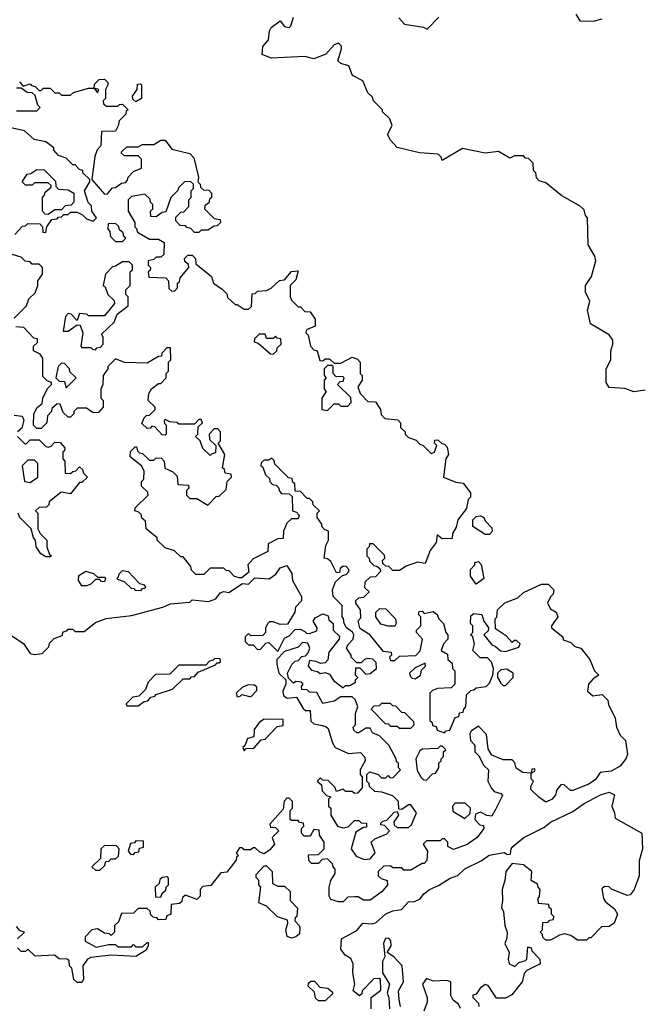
# Model space of a CAD drawing. Extents: x 1861455 to 2058065, y 200073 to 437907.
# Tile 477 of 574: x 1940719 to 1943492, y 387195 to 391564. Entities that reach past the tile are written whole.
import ezdxf

# ---------------------------------------------------------------- set-up
doc = ezdxf.new("R2010")
doc.units = 0

msp = doc.modelspace()

# ---------------------------------------------------------------- linework, layer by layer
at = {"layer": '0CON05XD'}
for points in [[(1943188.3, 391588.3), (1943205, 391560), (1943265, 391557.5), (1943305, 391567.5)], [(1943495, 389920), (1943445, 389913.3), (1943405, 389927.5), (1943335, 389932.5), (1943322.5, 389955), (1943322.5, 390015), (1943342.5, 390055), (1943342.5, 390095), (1943352.5, 390125), (1943351.7, 390141.7), (1943336.1, 390166.1), (1943252.5, 390215), (1943240, 390275), (1943250, 390315), (1943230, 390355), (1943230, 390385), (1943257.5, 390425), (1943276.7, 390495), (1943272.5, 390515), (1943242.5, 390565), (1943240, 390685), (1943230, 390695), (1943225, 390720), (1943207, 390737), (1943125, 390782.5), (1943055, 390840), (1943025, 390850), (1943013, 390863), (1943010, 390885), (1943000, 390895), (1942998.3, 390928.3), (1942978.3, 390948.3), (1942965, 390950), (1942955, 390960), (1942915, 390960), (1942895, 390950), (1942845, 390980), (1942785, 390972.5), (1942685, 390992.5), (1942595, 390940), (1942590, 390955), (1942577, 390967), (1942493.6, 390973.6), (1942395, 390997.5), (1942365, 391030), (1942352.5, 391055), (1942372.5, 391095), (1942362.5, 391125), (1942330, 391155), (1942330, 391165), (1942290, 391205), (1942285, 391220), (1942265, 391240), (1942243, 391293), (1942197, 391317), (1942180, 391360), (1942145, 391370), (1942131.7, 391381.7), (1942147.5, 391435), (1942147, 391447), (1942135, 391460), (1942115, 391452.5), (1942078.3, 391411.7), (1942025, 391390), (1941985, 391401.2), (1941835, 391393.3), (1941795, 391410), (1941798.8, 391445), (1941823.3, 391475), (1941827.5, 391515), (1941835, 391530), (1941875, 391560), (1941894.2, 391534.2), (1941915, 391530), (1941922.9, 391537.1), (1941933.8, 391575)], [(1942402.5, 391572.5), (1942427.5, 391545), (1942511.7, 391531.7), (1942527.5, 391522.5), (1942580, 391575)], [(1940718.3, 391288.3), (1940735, 391270), (1940765, 391280), (1940771.7, 391271.7), (1940788.3, 391268.3), (1940805, 391250), (1940815, 391250), (1940825, 391260), (1940855, 391260), (1940875, 391240), (1940895, 391240), (1940905, 391230), (1940945, 391230), (1940958.3, 391241.7), (1941025, 391260), (1941050, 391260), (1941065, 391240), (1941070, 391255), (1941050, 391260), (1941051.7, 391278.3), (1941071.7, 391298.3), (1941095, 391300), (1941110, 391285), (1941110, 391275), (1941100, 391255), (1941100, 391215), (1941090, 391205), (1941091.7, 391191.7), (1941105, 391180), (1941155, 391180), (1941161.7, 391188.3), (1941175, 391190), (1941200, 391165), (1941191.7, 391158.3), (1941190, 391145), (1941160, 391115), (1941157, 391093), (1941145, 391070), (1941081.7, 391068.3), (1941080, 391005), (1941063, 390987), (1941053, 390957), (1941040, 390855), (1941095, 390790), (1941108.3, 390791.7), (1941131.7, 390818.3), (1941145, 390820), (1941171.7, 390838.3), (1941188.3, 390841.7), (1941198.3, 390851.7), (1941200, 390865), (1941225, 390890), (1941260, 390905), (1941260, 390945), (1941245, 390960), (1941185, 390960), (1941171.7, 390971.7), (1941171.7, 390978.3), (1941195, 391000), (1941245, 391000), (1941265, 391010), (1941315, 391010), (1941345, 391030), (1941365, 391030), (1941395, 390990), (1941475, 390970), (1941491.7, 390951.7), (1941512.5, 390865), (1941510, 390845), (1941520, 390835), (1941521.7, 390821.7), (1941535, 390810), (1941558.3, 390808.3), (1941570, 390795), (1941570, 390775), (1941561.7, 390768.3), (1941558.3, 390751.7), (1941541.7, 390738.3), (1941540, 390725), (1941581.7, 390681.7), (1941608.3, 390678.3), (1941610, 390665), (1941595, 390650), (1941581.7, 390648.3), (1941555, 390630), (1941525, 390630), (1941515, 390620), (1941495, 390620), (1941478.3, 390638.3), (1941461.7, 390641.7), (1941455, 390650), (1941431.7, 390651.7), (1941411.7, 390671.7), (1941411.7, 390688.3), (1941435, 390710), (1941448.3, 390711.7), (1941470, 390735), (1941470, 390765), (1941480, 390775), (1941480, 390805), (1941490, 390815), (1941490, 390835), (1941477, 390847), (1941450, 390845), (1941425, 390820), (1941420, 390805), (1941390, 390775), (1941368.3, 390711.7), (1941351.7, 390708.3), (1941325, 390690), (1941301.7, 390691.7), (1941300, 390715), (1941310, 390725), (1941310, 390745), (1941300, 390755), (1941298.3, 390768.3), (1941275, 390790), (1941215, 390780), (1941200, 390765), (1941200, 390715), (1941230, 390665), (1941230, 390645), (1941238.3, 390638.3), (1941241.7, 390621.7), (1941295, 390590), (1941335, 390590), (1941360, 390575), (1941358.3, 390521.7), (1941345, 390510), (1941325, 390510), (1941315, 390500), (1941290, 390495), (1941290, 390475), (1941300, 390465), (1941298.3, 390451.7), (1941290, 390445), (1941291.7, 390421.7), (1941368.3, 390418.3), (1941380, 390405), (1941381.7, 390371.7), (1941395, 390360), (1941408.3, 390361.7), (1941420, 390375), (1941420, 390395), (1941428.3, 390401.7), (1941431.7, 390418.3), (1941470, 390465), (1941468.3, 390478.3), (1941451.7, 390491.7), (1941450, 390505), (1941465, 390520), (1941485, 390520), (1941500, 390505), (1941501.7, 390481.7), (1941570, 390425), (1941580, 390395), (1941618.3, 390368.3), (1941638.3, 390348.3), (1941641.7, 390331.7), (1941675, 390300), (1941685, 390300), (1941715, 390280), (1941735, 390280), (1941748.3, 390291.7), (1941751.7, 390348.3), (1941765, 390350), (1941775, 390360), (1941815, 390362.5), (1941835, 390372.5)], [(1941235, 391200), (1941221.7, 391211.7), (1941220, 391225), (1941240, 391255), (1941241.7, 391278.3), (1941255, 391280), (1941260, 391275), (1941260, 391215), (1941235, 391200)], [(1940705, 391160), (1940795, 391160), (1940810, 391175), (1940800, 391185), (1940788.3, 391228.3), (1940775, 391240), (1940751.7, 391241.7), (1940725, 391260), (1940705, 391260)], [(1940698.3, 390611.7), (1940731.7, 390648.3), (1940745, 390650), (1940755, 390660), (1940808.3, 390658.3), (1940820, 390645), (1940821.7, 390621.7), (1940835, 390620), (1940840, 390645), (1940861.7, 390678.3), (1940885, 390680), (1940891.7, 390688.3), (1940905, 390690), (1940915, 390700), (1940935, 390700), (1940945, 390710), (1940975, 390710), (1940998.3, 390698.3), (1941015, 390680), (1941045, 390670), (1941060, 390685), (1941040, 390715), (1941038.3, 390738.3), (1941023, 390753), (1941007.5, 390805), (1941030, 390845), (1941030, 390855), (1941000, 390885), (1941000, 390895), (1940985, 390900), (1940965, 390920), (1940955, 390920), (1940925, 390950), (1940891.7, 390961.7), (1940870, 390985), (1940870, 390995), (1940835, 391022.5), (1940783, 391033), (1940740.7, 391070.7), (1940680, 391085)], [(1940845, 390700), (1940831.7, 390701.7), (1940820, 390715), (1940820, 390775), (1940830, 390785), (1940831.7, 390798.3), (1940858.3, 390821.7), (1940858.3, 390828.3), (1940845, 390840), (1940785, 390840), (1940775, 390830), (1940745, 390830), (1940730, 390845), (1940751.7, 390878.3), (1940768.3, 390881.7), (1940795, 390900), (1940828.3, 390898.3), (1940878.3, 390848.3), (1940880, 390825), (1940891.7, 390811.7), (1940935, 390810), (1940960, 390795), (1940960, 390755), (1940948.3, 390741.7), (1940921.7, 390738.3), (1940905, 390720), (1940875, 390720), (1940845, 390700)], [(1941175, 390580), (1941190, 390595), (1941181.7, 390601.7), (1941178.3, 390618.3), (1941161.7, 390631.7), (1941158.3, 390648.3), (1941145, 390660), (1941111.7, 390658.3), (1941110, 390635), (1941120, 390625), (1941121.7, 390601.7), (1941145, 390580), (1941175, 390580)], [(1940695, 390240), (1940750, 390295), (1940760, 390325), (1940788.3, 390351.7), (1940800, 390385), (1940800, 390405), (1940820, 390435), (1940820, 390465), (1940805, 390480), (1940775, 390480), (1940765, 390490), (1940743, 390493), (1940725, 390510), (1940653, 390533)], [(1941055, 390100), (1941061.7, 390108.3), (1941078.3, 390111.7), (1941090, 390125), (1941090, 390155), (1941081.7, 390168.3), (1941138.3, 390221.7), (1941151.7, 390258.3), (1941200, 390295), (1941200, 390335), (1941190, 390345), (1941190, 390365), (1941210, 390385), (1941210, 390445), (1941220, 390455), (1941220, 390475), (1941205, 390490), (1941175, 390490), (1941145, 390470), (1941131.7, 390468.3), (1941100, 390435), (1941090, 390385), (1941098.3, 390378.3), (1941110, 390345), (1941138.3, 390318.3), (1941140, 390305), (1941095, 390250), (1941025, 390250), (1941017, 390257), (1940985, 390260), (1940975, 390230), (1940947, 390257), (1940935, 390260), (1940923, 390247), (1940911.7, 390181.7), (1940935, 390182.5), (1940975, 390210), (1940988.3, 390208.3), (1941000, 390175), (1940990, 390115), (1940995, 390110), (1941035, 390110), (1941041.7, 390101.7), (1941055, 390100)], [(1941835, 390372.5), (1941873, 390407), (1941895, 390410), (1941925, 390447.5), (1941955, 390450), (1941945, 390410), (1941920, 390385), (1941920, 390335), (1941925, 390320), (1941955, 390290), (1941965, 390290), (1941985, 390270), (1942008.3, 390268.3), (1942030, 390235), (1942030, 390205), (1941991.7, 390188.3), (1941990, 390175), (1942000, 390165), (1942010, 390115), (1942025, 390100), (1942040, 390095), (1942051.7, 390051.7), (1942065, 390050), (1942075, 390060), (1942095, 390060), (1942115, 390040), (1942145, 390040), (1942195, 390067.5), (1942218.3, 390058.3), (1942230, 390045), (1942230, 389995), (1942240, 389985), (1942240, 389965), (1942220, 389935), (1942230, 389905), (1942265, 389870), (1942298.3, 389868.3), (1942320, 389835), (1942323, 389813), (1942340, 389795), (1942398.3, 389788.3), (1942410, 389775), (1942410, 389755), (1942430, 389735), (1942430, 389725), (1942445, 389710), (1942478.3, 389698.3), (1942495, 389680), (1942510, 389675), (1942545, 389640), (1942560, 389645), (1942567, 389663), (1942570, 389675), (1942560, 389685), (1942561.7, 389698.3), (1942575, 389700), (1942593, 389683), (1942605, 389680), (1942617, 389667), (1942622.5, 389635), (1942610, 389615), (1942600, 389535), (1942655, 389512.5), (1942688.3, 389508.3), (1942720, 389465), (1942720, 389445), (1942710, 389435), (1942702.5, 389395), (1942663.3, 389345), (1942657, 389313), (1942640, 389285), (1942638.3, 389261.7), (1942595, 389260), (1942571.7, 389278.3), (1942567.5, 389245), (1942541.7, 389208.3), (1942518.3, 389151.7), (1942485, 389157.5), (1942435, 389140), (1942405, 389120), (1942375, 389120), (1942358.3, 389138.3), (1942345, 389140), (1942331.7, 389151.7), (1942330, 389165), (1942340, 389175), (1942338.3, 389188.3), (1942288.3, 389238.3), (1942271.7, 389238.3), (1942270, 389225), (1942260, 389215), (1942260, 389185), (1942270, 389175), (1942271.7, 389161.7), (1942291.7, 389141.7), (1942305, 389140), (1942318.3, 389128.3), (1942320, 389115), (1942298.3, 389091.7), (1942275, 389090), (1942251.7, 389068.3), (1942250, 389045), (1942270, 389025), (1942245, 389000), (1942223, 388997), (1942210, 388985), (1942210, 388975), (1942230, 388945), (1942231.7, 388908.3), (1942220, 388895), (1942227.5, 388865), (1942269.3, 388839.3), (1942331.7, 388761.7), (1942368.3, 388758.3), (1942370, 388745), (1942360, 388735), (1942365, 388720), (1942385, 388720), (1942405, 388740), (1942477, 388743), (1942497, 388763), (1942507.5, 388815), (1942480, 388845), (1942480, 388855), (1942500, 388875), (1942500, 388915), (1942490, 388925), (1942491.7, 388938.3), (1942505, 388940), (1942515, 388930), (1942555, 388937.5), (1942572.5, 388925), (1942580, 388905), (1942600, 388885), (1942610, 388845), (1942620, 388835), (1942620, 388815), (1942600, 388795), (1942590, 388765), (1942618.3, 388748.3), (1942620, 388725), (1942638.3, 388708.3), (1942640, 388685), (1942650, 388675), (1942650, 388615), (1942635, 388600), (1942573, 388597), (1942551.7, 388588.3), (1942540, 388575), (1942540, 388455), (1942550, 388445), (1942551.7, 388431.7), (1942568.3, 388428.3), (1942571.7, 388411.7), (1942605, 388400), (1942611.7, 388408.3), (1942628.3, 388411.7), (1942651.7, 388468.3), (1942668.3, 388471.7), (1942671.7, 388488.3), (1942688.3, 388491.7), (1942690, 388505), (1942700, 388515), (1942701.7, 388568.3), (1942721.7, 388588.3), (1942735, 388590), (1942745, 388600), (1942790, 388605), (1942805, 388620), (1942820, 388655), (1942822.5, 388685), (1942813, 388713), (1942795, 388732.5), (1942762.5, 388732.5), (1942730, 388765), (1942737.5, 388795), (1942730, 388825), (1942720, 388835), (1942730, 388845), (1942730, 388875), (1942720, 388885), (1942721.7, 388918.3), (1942735, 388930), (1942770, 388925), (1942780, 388895), (1942800, 388865), (1942798.3, 388851.7), (1942780, 388835), (1942815, 388790), (1942830, 388785), (1942853, 388763), (1942875, 388760), (1942935, 388780), (1942940, 388795), (1942925, 388810), (1942915, 388810), (1942905, 388800), (1942879.3, 388829.3), (1942831.7, 388861.7), (1942830, 388905), (1942837, 388913), (1942840, 388945), (1942873, 388977), (1942930.7, 388999.3), (1942955, 389022.5), (1943035, 389060), (1943065, 389060), (1943090, 389035), (1943087.5, 389015), (1943075, 389002.5), (1943062.5, 388975), (1943075, 388950), (1943100, 388935), (1943107.5, 388915), (1943080, 388875), (1943080, 388865), (1943130, 388825), (1943131.7, 388811.7), (1943165, 388800), (1943183, 388783), (1943210, 388775), (1943250, 388725), (1943270, 388675), (1943290, 388655), (1943265, 388640), (1943243.8, 388616.2), (1943240, 388585), (1943263.6, 388563.6), (1943305, 388570), (1943330, 388545), (1943332.5, 388525), (1943362.5, 388465), (1943367.5, 388425), (1943385, 388390), (1943407.5, 388365), (1943416.7, 388305), (1943410, 388285), (1943385, 388251.2), (1943345, 388230), (1943295, 388223.3), (1943275, 388193.3), (1943245, 388171.2), (1943175, 388143.3), (1943163.8, 388143.8), (1943135, 388170), (1943121.7, 388168.3), (1943103, 388147), (1943097.5, 388125), (1943082.5, 388105), (1943055, 388092.5), (1943023.6, 388113.6), (1942988.3, 388148.3), (1942988.3, 388161.7), (1943000, 388185), (1942990, 388195), (1942990, 388220), (1943005, 388230), (1943005, 388240), (1942991.7, 388238.3), (1942990, 388220), (1942953, 388223), (1942923.6, 388243.6), (1942917, 388267), (1942905, 388280), (1942865, 388280), (1942815, 388300), (1942798.3, 388328.3), (1942791.7, 388391.7), (1942755, 388430), (1942723.3, 388406.7), (1942717.5, 388395), (1942720, 388365), (1942740, 388345), (1942740, 388315), (1942757, 388297), (1942780, 388255), (1942800, 388235), (1942797.5, 388185), (1942812.5, 388155), (1942825, 388140), (1942855, 388130), (1942861.7, 388121.7), (1942830.7, 388059.3), (1942815, 388030), (1942793, 388033), (1942765, 388047.5), (1942741.7, 388038.3), (1942740, 388015), (1942761.7, 387991.7), (1942778.3, 387988.3), (1942780, 387975), (1942750, 387935), (1942706.1, 387903.9), (1942645, 387882.5), (1942620, 387895), (1942620, 387915), (1942605, 387930), (1942595, 387930), (1942585, 387920), (1942525, 387920), (1942510, 387905), (1942530, 387875), (1942527, 387833), (1942515, 387820), (1942505, 387820), (1942455, 387790), (1942425, 387790), (1942415, 387800), (1942375, 387800), (1942365, 387810), (1942335, 387807.5), (1942310, 387785), (1942310, 387765), (1942323, 387753), (1942350, 387745), (1942352.5, 387725), (1942327.5, 387695), (1942275, 387657.5), (1942245, 387657.5), (1942221.7, 387671.7), (1942205, 387672.5), (1942175, 387670), (1942155, 387650), (1942135, 387650), (1942100, 387660), (1942092.5, 387675), (1942092.5, 387715), (1942100, 387745), (1942120, 387775), (1942120, 387795), (1942110, 387805), (1942108.3, 387818.3), (1942085, 387840), (1942061.7, 387838.3), (1942045, 387820), (1942015, 387820), (1942003, 387833), (1942001.7, 387858.3), (1942045, 387860), (1942070, 387885), (1942070, 387915), (1942050, 387945), (1942048.3, 387968.3), (1942025, 387970), (1942008.3, 387941.7), (1941981.7, 387941.7), (1941970, 387955), (1941970, 387975), (1941980, 387985), (1941978.3, 387998.3), (1941961.7, 388001.7), (1941955, 388010), (1941925, 388010), (1941920, 388015), (1941920, 388055), (1941930, 388065), (1941930, 388095), (1941915, 388110), (1941905, 388110), (1941893, 388097), (1941888.3, 388061.7), (1941830, 387995), (1941831.7, 387981.7), (1941855, 387980), (1941870, 387965), (1941840, 387935), (1941850, 387905), (1941829.3, 387880.7), (1941805, 387862.5), (1941785, 387870), (1941765, 387890), (1941755, 387890), (1941745, 387880), (1941715, 387880), (1941705, 387890), (1941695, 387890), (1941680, 387865), (1941690, 387855), (1941681.7, 387848.3), (1941680, 387835), (1941638.3, 387781.7), (1941611.7, 387778.3), (1941568.3, 387721.7), (1941531.7, 387718.3), (1941520, 387705), (1941520, 387675), (1941505, 387660), (1941455, 387680), (1941441.7, 387668.3), (1941438.3, 387651.7), (1941428.3, 387641.7), (1941391.7, 387638.3), (1941390, 387595), (1941371.7, 387588.3), (1941368.3, 387571.7), (1941335, 387570), (1941328.3, 387578.3), (1941311.7, 387581.7), (1941301.7, 387591.7), (1941298.3, 387608.3), (1941285, 387620), (1941245, 387620), (1941225, 387600), (1941171.7, 387598.3), (1941158.3, 387561.7), (1941140, 387545), (1941140, 387515), (1941125, 387500), (1941118.3, 387508.3), (1941095, 387510), (1941065, 387530), (1941040, 387525), (1941010, 387495), (1941010, 387475), (1941058.3, 387448.3), (1941115, 387460), (1941145, 387460), (1941155, 387450), (1941215, 387450), (1941225, 387460), (1941235, 387450), (1941265, 387450), (1941285, 387470), (1941290, 387470), (1941290, 387455), (1941280, 387435), (1941235, 387407.5), (1941125, 387413.3), (1941035, 387402.5), (1941020, 387395), (1941000, 387365), (1941002.5, 387305), (1940995, 387292.5)], [(1941890, 389295), (1941888.3, 389261.7), (1941865, 389260), (1941821.7, 389238.3), (1941820, 389205), (1941755, 389172.5), (1941732.5, 389145), (1941736.7, 389113.3), (1941705, 389087.5), (1941695, 389087.5), (1941673, 389093), (1941648.3, 389118.3), (1941635, 389120), (1941625, 389130), (1941565, 389130), (1941537, 389103), (1941501.7, 389101.7), (1941481.7, 389121.7), (1941478.3, 389138.3), (1941445, 389180), (1941435, 389180), (1941407, 389207), (1941365, 389220), (1941330, 389255), (1941330, 389265), (1941280, 389305), (1941278.3, 389338.3), (1941261.7, 389351.7), (1941258.3, 389368.3), (1941248.3, 389378.3), (1941230, 389385), (1941231.7, 389398.3), (1941290, 389455), (1941288.3, 389468.3), (1941260, 389495), (1941260, 389515), (1941270, 389525), (1941271.7, 389561.7), (1941260, 389585), (1941210, 389625), (1941211.7, 389648.3), (1941231.7, 389668.3), (1941238.3, 389668.3), (1941241.7, 389651.7), (1941251.7, 389641.7), (1941265, 389640), (1941295, 389610), (1941315, 389610), (1941325, 389620), (1941348.3, 389618.3), (1941360, 389605), (1941363.6, 389573.6), (1941398.3, 389558.3), (1941418.3, 389538.3), (1941421.7, 389501.7), (1941468.3, 389498.3), (1941470, 389485), (1941460, 389475), (1941460, 389455), (1941475, 389440), (1941505, 389440), (1941555, 389410), (1941591.7, 389448.3), (1941605, 389450), (1941635, 389480), (1941640, 389515), (1941660, 389535), (1941658.3, 389548.3), (1941631.7, 389551.7), (1941628.3, 389568.3), (1941620, 389575), (1941630, 389635), (1941600, 389685), (1941610, 389695), (1941610, 389735), (1941598.3, 389748.3), (1941581.7, 389748.3), (1941560, 389725), (1941561.7, 389701.7), (1941590, 389675), (1941588.3, 389641.7), (1941571.7, 389638.3), (1941565, 389630), (1941531.7, 389661.7), (1941520, 389695), (1941500, 389715), (1941510, 389725), (1941511.7, 389758.3), (1941530, 389775), (1941525, 389790), (1941515, 389790), (1941495, 389770), (1941425, 389770), (1941417, 389777), (1941385, 389780), (1941365, 389790), (1941360, 389785), (1941361.7, 389771.7), (1941370, 389765), (1941370, 389725), (1941365, 389720), (1941351.7, 389721.7), (1941318.3, 389758.3), (1941305, 389760), (1941298.3, 389751.7), (1941285, 389750), (1941261.7, 389771.7), (1941271.7, 389798.3), (1941281.7, 389808.3), (1941295, 389810), (1941320, 389835), (1941320, 389845), (1941290, 389875), (1941292.5, 389905), (1941303.6, 389926.4), (1941335, 389950), (1941345, 389950), (1941370, 389975), (1941370, 389995), (1941380, 390005), (1941380, 390045), (1941390, 390055), (1941388.3, 390108.3), (1941371.7, 390108.3), (1941350, 390085), (1941348.3, 390071.7), (1941335, 390070), (1941285, 390040), (1941185, 390042.5), (1941145, 390060), (1941110, 390025), (1941110, 390015), (1941090, 389985), (1941087.5, 389945), (1941080, 389925), (1941080, 389885), (1941090, 389875), (1941090, 389845), (1941068.3, 389821.7), (1941045, 389820), (1941015, 389840), (1940975, 389840), (1940960, 389825), (1940960, 389815), (1940945, 389800), (1940935, 389800), (1940911.7, 389821.7), (1940898.3, 389858.3), (1940885, 389860), (1940861.7, 389838.3), (1940860, 389825), (1940843, 389807), (1940840, 389775), (1940815, 389750), (1940795, 389750), (1940780, 389765), (1940782.5, 389815), (1940797, 389843), (1940818.3, 389861.7), (1940822.5, 389885), (1940843, 389927), (1940860, 389945), (1940860, 389955), (1940841.7, 389961.7), (1940821.7, 389981.7), (1940821.7, 390061.7), (1940810, 390080), (1940780, 390095), (1940780, 390115), (1940798.3, 390131.7), (1940798.3, 390148.3), (1940781.7, 390151.7), (1940738.3, 390198.3), (1940701.7, 390201.7)], [(1941845, 390080), (1941860, 390095), (1941861.7, 390108.3), (1941880, 390125), (1941878.3, 390148.3), (1941861.7, 390151.7), (1941855, 390160), (1941845, 390150), (1941815, 390150), (1941808.3, 390168.3), (1941781.7, 390168.3), (1941761.7, 390148.3), (1941760, 390135), (1941778.3, 390128.3), (1941831.7, 390081.7), (1941845, 390080)], [(1940925, 389930), (1940970, 389975), (1940941.7, 390001.7), (1940940, 390015), (1940918.3, 390038.3), (1940905, 390040), (1940890, 390025), (1940880, 389975), (1940895, 389960), (1940918.3, 389958.3), (1940925, 389930)], [(1942085, 389830), (1942115, 389860), (1942135, 389860), (1942145, 389850), (1942175, 389850), (1942190, 389865), (1942188.3, 389888.3), (1942130, 389945), (1942141.7, 389958.3), (1942155, 389960), (1942160, 389975), (1942155, 389980), (1942121.7, 389981.7), (1942110, 389995), (1942110, 390025), (1942105, 390030), (1942085, 390030), (1942070, 390015), (1942070, 389985), (1942080, 389975), (1942070, 389965), (1942070, 389925), (1942080, 389915), (1942060, 389885), (1942060, 389835), (1942085, 389830)], [(1940695, 389810), (1940730, 389805), (1940737, 389787), (1940728.3, 389751.7), (1940710, 389735)], [(1940710, 389715), (1940741.7, 389681.7), (1940748.3, 389681.7), (1940765, 389700), (1940805, 389700), (1940835, 389670), (1940845, 389667.5), (1940858.3, 389671.7), (1940875, 389690), (1940898.3, 389688.3), (1940920, 389665), (1940918.3, 389651.7), (1940910, 389645), (1940910, 389615), (1940920, 389605), (1940921.7, 389551.7), (1940945, 389550), (1940955, 389560), (1940968.3, 389561.7), (1940985, 389580), (1940998.3, 389568.3), (1941001.7, 389551.7), (1941020, 389535), (1940995, 389510), (1940985, 389510), (1940945, 389460), (1940903, 389467), (1940850, 389425), (1940848.3, 389411.7), (1940838.3, 389401.7), (1940805, 389400), (1940790, 389385), (1940800, 389375), (1940800, 389305), (1940810, 389285), (1940840, 389255), (1940840, 389225), (1940851.7, 389191.7), (1940860, 389185), (1940855, 389180)], [(1940685, 388830), (1940736.4, 388796.4), (1940765, 388752.5), (1940785, 388747.5), (1940818.3, 388751.7), (1940848.3, 388781.7), (1940851.7, 388798.3), (1940871.7, 388818.3), (1940908.3, 388831.7), (1940911.7, 388848.3), (1940928.3, 388851.7), (1940935, 388860), (1940955, 388860), (1940965, 388850), (1941005, 388850), (1941055, 388890), (1941103.6, 388906.4), (1941215, 388920), (1941355, 388957.5), (1941388.3, 388971.7), (1941475, 388980), (1941485, 388990), (1941557, 388983), (1941590, 388995), (1941608.3, 389021.7), (1941625, 389027.5), (1941647, 389023), (1941708.3, 389061.7), (1941735, 389060), (1941763, 389087), (1941827, 389083), (1941856.4, 389103.6), (1941875, 389132.5), (1941905, 389142.5), (1941927, 389107), (1941930, 389075), (1941970, 389005), (1941970, 388985), (1941943, 388957), (1941940, 388935), (1941908.3, 388881.7), (1941875, 388880), (1941845, 388892.5), (1941828.3, 388891.7), (1941820, 388885), (1941810, 388865), (1941810, 388845), (1941798.3, 388831.7), (1941745, 388830), (1941735, 388840), (1941720, 388825), (1941720, 388805), (1941735, 388790), (1941755, 388790), (1941775, 388770), (1941788.3, 388771.7), (1941811.7, 388798.3), (1941825, 388800), (1941865, 388760), (1941895, 388820), (1941915, 388830), (1941941.7, 388858.3), (1941965, 388860), (1941985, 388850), (1941991.7, 388841.7), (1942005, 388840), (1942038.3, 388851.7), (1942040, 388865), (1942022.5, 388895), (1942030.7, 388909.3), (1942065, 388927.5), (1942088.3, 388918.3), (1942091.7, 388901.7), (1942110, 388885), (1942110, 388855), (1942138.3, 388828.3), (1942137.5, 388815), (1942091.7, 388758.3), (1942087, 388723), (1942075, 388710), (1942055, 388707.5), (1942035, 388716.7), (1942005, 388720), (1942000, 388695), (1942015, 388677.5), (1942041.7, 388671.7), (1942053, 388663), (1942075, 388667.5), (1942095, 388660), (1942111.7, 388631.7), (1942155, 388600), (1942165, 388610), (1942185, 388610), (1942210, 388625), (1942210, 388635), (1942220, 388645), (1942210, 388655), (1942211.7, 388688.3), (1942228.3, 388688.3), (1942255, 388660), (1942275, 388662.5), (1942302.5, 388685), (1942301.7, 388711.7), (1942287, 388727), (1942265, 388730), (1942250, 388725), (1942235, 388710), (1942215, 388710), (1942190, 388735), (1942190, 388745), (1942170, 388775), (1942175, 388790), (1942200, 388815), (1942202.5, 388835), (1942196.4, 388846.4), (1942170, 388865), (1942160, 388885), (1942157, 388907), (1942150, 388915), (1942150, 388965), (1942110, 389005), (1942107.5, 389035), (1942120.7, 389069.3), (1942151.7, 389098.3), (1942168.3, 389101.7), (1942180, 389115), (1942180, 389125), (1942168.3, 389138.3), (1942155, 389140), (1942141.7, 389128.3), (1942138.3, 389111.7), (1942125, 389110), (1942100, 389160), (1942085, 389172.5), (1942070, 389175), (1942078.3, 389231.7), (1942090, 389255), (1942090, 389295), (1942071.7, 389301.7), (1942060, 389315), (1942060, 389325), (1942040, 389355), (1942040, 389375), (1942050, 389385), (1942021.7, 389411.7), (1942020, 389425), (1942005, 389440), (1941995, 389440), (1941965, 389470), (1941941.7, 389471.7), (1941940, 389505), (1941931.7, 389511.7), (1941928.3, 389528.3), (1941911.7, 389531.7), (1941851.7, 389591.7), (1941848.3, 389608.3), (1941838.3, 389618.3), (1941825, 389610), (1941805, 389610), (1941791.7, 389598.3), (1941790, 389585), (1941798.3, 389578.3), (1941810, 389545), (1941828.3, 389528.3), (1941830, 389515), (1941841.7, 389501.7), (1941858.3, 389498.3), (1941868.3, 389488.3), (1941871.7, 389471.7), (1941881.7, 389461.7), (1941915, 389460), (1941928.3, 389448.3), (1941930, 389385), (1941948.3, 389378.3), (1941960, 389365), (1941955, 389350), (1941925, 389350), (1941905, 389330), (1941890, 389295)], [(1940765, 389510), (1940800, 389535), (1940800, 389595), (1940785, 389610), (1940755, 389610), (1940730, 389585), (1940740, 389515), (1940765, 389510)], [(1940855, 389180), (1940835, 389180), (1940813.6, 389193.6), (1940792.5, 389225), (1940790, 389255), (1940780, 389265), (1940770, 389305), (1940720, 389355), (1940712.5, 389375)], [(1942805, 389280), (1942785, 389280), (1942730, 389315), (1942730, 389345), (1942745, 389360), (1942765, 389362.5), (1942780, 389355), (1942785, 389340), (1942815, 389310), (1942817, 389293), (1942805, 389280)], [(1942745, 389060), (1942720, 389095), (1942720, 389125), (1942740, 389145), (1942740, 389155), (1942755, 389160), (1942767, 389147), (1942780, 389085), (1942745, 389060)], [(1941015, 389052.5), (1940995, 389052.5), (1940980, 389075), (1940981.7, 389098.3), (1941013, 389117), (1941047, 389107), (1941065, 389090), (1941095, 389090), (1941100, 389085), (1941095, 389070), (1941081.7, 389071.7), (1941075, 389080), (1941055, 389080), (1941035, 389060), (1941015, 389052.5)], [(1941255, 389030), (1941231.7, 389031.7), (1941228.3, 389038.3), (1941215, 389040), (1941185, 389070), (1941155, 389080), (1941150, 389085), (1941158.3, 389091.7), (1941160, 389105), (1941175, 389120), (1941200, 389115), (1941251.7, 389061.7), (1941268.3, 389058.3), (1941278.3, 389048.3), (1941275, 389040), (1941261.7, 389038.3), (1941255, 389030)], [(1942385, 388872.5), (1942355, 388872.5), (1942321.7, 388881.7), (1942300, 388915), (1942300, 388935), (1942318.3, 388951.7), (1942345, 388950), (1942387.5, 388905), (1942390, 388885), (1942385, 388872.5)], [(1942248.3, 387838.3), (1942275, 387840), (1942297, 387867), (1942280, 387915), (1942295, 387930), (1942348.3, 387951.7), (1942360, 387965), (1942338.3, 387988.3), (1942321.7, 387991.7), (1942321.7, 387998.3), (1942331.7, 388008.3), (1942348.3, 388011.7), (1942381.7, 388048.3), (1942395, 388050), (1942400, 388035), (1942380, 388005), (1942381.7, 387991.7), (1942395, 387980), (1942445, 387980), (1942458.3, 387991.7), (1942480, 388045), (1942455, 388080), (1942445, 388080), (1942415, 388060), (1942401.7, 388061.7), (1942400, 388095), (1942375, 388120), (1942327, 388137), (1942295, 388140), (1942271.7, 388161.7), (1942270, 388175), (1942260, 388185), (1942260, 388215), (1942273, 388227), (1942310, 388215), (1942325, 388200), (1942345, 388200), (1942355, 388210), (1942361.7, 388201.7), (1942375, 388200), (1942410, 388235), (1942400, 388245), (1942400, 388265), (1942391.7, 388271.7), (1942390, 388285), (1942357.5, 388345), (1942316.4, 388386.4), (1942285, 388400), (1942275, 388420), (1942255, 388420), (1942225, 388400), (1942215, 388400), (1942201.7, 388411.7), (1942200, 388425), (1942210, 388435), (1942210, 388485), (1942220, 388515), (1942208.3, 388548.3), (1942195, 388560), (1942145, 388560), (1942115, 388540), (1942065, 388530), (1942038.3, 388578.3), (1942005, 388580), (1941995, 388590), (1941971.7, 388591.7), (1941970, 388605), (1941977.5, 388615), (1941970, 388625), (1941945, 388627.5), (1941935, 388620), (1941911.7, 388641.7), (1941907.5, 388665), (1941927, 388703), (1941941.7, 388718.3), (1941955, 388720), (1941971.7, 388738.3), (1941988.3, 388741.7), (1942000, 388755), (1942007.5, 388775), (1941998.3, 388798.3), (1941975, 388800), (1941955, 388780), (1941895, 388760), (1941860, 388725), (1941860, 388705), (1941870, 388665), (1941900, 388635), (1941900, 388615), (1941887.5, 388585), (1941890, 388565), (1941907, 388553), (1941948.3, 388558.3), (1941977, 388507), (1941988.3, 388498.3), (1942008.3, 388498.3), (1942011.7, 388451.7), (1942025, 388440), (1942061.7, 388431.7), (1942078.3, 388428.3), (1942088.3, 388418.3), (1942107.5, 388355), (1942120, 388335), (1942178.3, 388308.3), (1942231.7, 388311.7), (1942251.7, 388291.7), (1942252.5, 388275), (1942230, 388235), (1942230, 388215), (1942240, 388205), (1942240, 388155), (1942218.3, 388131.7), (1942205, 388130), (1942195, 388140), (1942165, 388140), (1942155, 388150), (1942125, 388140), (1942118.3, 388158.3), (1942088.3, 388188.3), (1942065, 388190), (1942055, 388200), (1942040, 388185), (1942058.3, 388168.3), (1942061.7, 388141.7), (1942081.7, 388121.7), (1942100, 388115), (1942090, 388105), (1942090, 388075), (1942100, 388065), (1942100, 388035), (1942130, 387985), (1942155, 387977.5), (1942177, 387983), (1942205, 388010), (1942225, 388010), (1942235, 388000), (1942258.3, 387998.3), (1942258.3, 387981.7), (1942245, 387980), (1942211.7, 387958.3), (1942190, 387885), (1942213, 387853), (1942248.3, 387838.3)], [(1941245, 388520), (1941271.7, 388538.3), (1941288.3, 388541.7), (1941301.7, 388558.3), (1941318.3, 388561.7), (1941325, 388570), (1941397, 388593), (1941445, 388640), (1941475, 388640), (1941481.7, 388648.3), (1941495, 388650), (1941511.7, 388668.3), (1941588.3, 388701.7), (1941595, 388710), (1941605, 388710), (1941610, 388715), (1941608.3, 388728.3), (1941585, 388730), (1941578.3, 388721.7), (1941561.7, 388718.3), (1941545, 388700), (1941425, 388700), (1941385, 388660), (1941321.7, 388658.3), (1941290, 388625), (1941278.3, 388591.7), (1941248.3, 388561.7), (1941221.7, 388558.3), (1941191.7, 388528.3), (1941195, 388520), (1941245, 388520)], [(1942475, 388640), (1942497.5, 388655), (1942502.5, 388677.5), (1942520, 388695), (1942518.3, 388708.3), (1942475, 388687.5), (1942450, 388665), (1942451.7, 388651.7), (1942461.7, 388641.7), (1942475, 388640)], [(1942875, 388610), (1942910, 388645), (1942910, 388665), (1942881.7, 388681.7), (1942855, 388680), (1942840, 388665), (1942840, 388645), (1942855, 388620), (1942865, 388610), (1942875, 388610)], [(1941745, 388560), (1941771.7, 388588.3), (1941771.7, 388601.7), (1941761.7, 388611.7), (1941735, 388612.5), (1941708.3, 388601.7), (1941680, 388575), (1941685, 388560), (1941698.3, 388561.7), (1941705, 388570), (1941745, 388560)], [(1942455, 388420), (1942470, 388435), (1942468.3, 388448.3), (1942428.3, 388488.3), (1942415, 388490), (1942388.3, 388518.3), (1942375, 388520), (1942365, 388530), (1942325, 388530), (1942315, 388520), (1942291.7, 388518.3), (1942280, 388505), (1942341.7, 388441.7), (1942355, 388440), (1942365, 388430), (1942395, 388430), (1942405, 388420), (1942455, 388420)], [(1941715, 388320), (1941725, 388330), (1941758.3, 388331.7), (1941791.7, 388368.3), (1941808.3, 388371.7), (1941861.7, 388428.3), (1941888.3, 388431.7), (1941888.3, 388458.3), (1941805, 388460), (1941783.6, 388446.4), (1941760, 388415), (1941758.3, 388381.7), (1941730, 388375), (1941718.3, 388341.7), (1941710, 388335), (1941715, 388320)], [(1942525, 388190), (1942551.7, 388218.3), (1942565, 388220), (1942580, 388245), (1942580, 388265), (1942590, 388275), (1942590, 388285), (1942600, 388295), (1942600, 388315), (1942610, 388325), (1942595, 388340), (1942585, 388340), (1942575, 388330), (1942505, 388327.5), (1942495, 388320), (1942477.5, 388285), (1942483, 388233), (1942501.7, 388201.7), (1942511.7, 388191.7), (1942525, 388190)], [(1942280, 387175), (1942280, 387225), (1942321.7, 387258.3), (1942320, 387305), (1942315, 387310), (1942291.7, 387308.3), (1942240, 387255), (1942238.3, 387241.7), (1942227, 387233), (1942200, 387255), (1942207.5, 387285), (1942197.5, 387335), (1942200, 387375), (1942188.3, 387398.3), (1942163.6, 387413.6), (1942145, 387440), (1942147.5, 387485), (1942215, 387522.5), (1942242.5, 387555), (1942285, 387552.5), (1942301.7, 387558.3), (1942344.1, 387595.9), (1942375, 387610), (1942413.6, 387616.4), (1942445, 387650), (1942471.7, 387651.7), (1942497, 387663), (1942512.5, 387685), (1942537.5, 387705), (1942578.3, 387721.7), (1942630, 387755), (1942663.6, 387766.4), (1942695, 387796.7), (1942767.7, 387832.3), (1942803, 387857), (1942869.3, 387869.3), (1942885, 387860), (1942898.3, 387861.7), (1942900, 387885), (1942907.5, 387895), (1942957.5, 387935), (1943045, 387980), (1943075, 388003.3), (1943175, 388050), (1943224.3, 388085.7), (1943297.5, 388125), (1943335, 388136.2), (1943360, 388125), (1943347.5, 388075), (1943360, 388045), (1943361.7, 388021.7), (1943480, 387955), (1943483.3, 387885), (1943468.8, 387831.2), (1943468.8, 387765), (1943445.9, 387704.1), (1943429.3, 387680.7), (1943415, 387677.5), (1943346.4, 387706.4), (1943335, 387716.7), (1943315, 387717.5), (1943303, 387707), (1943310, 387665), (1943319.3, 387649.3), (1943359.3, 387619.3), (1943372.5, 387595), (1943357.5, 387555), (1943335, 387540), (1943301.7, 387538.3), (1943255, 387490), (1943245, 387490), (1943235, 387480), (1943195, 387480), (1943165, 387500), (1943137.5, 387507.5), (1943115, 387502.5), (1943075, 387480), (1943055, 387480), (1943041.7, 387491.7), (1943040, 387505), (1943030, 387515), (1943040, 387525), (1943041.7, 387558.3), (1943065, 387560), (1943071.7, 387568.3), (1943088.3, 387571.7), (1943090, 387585), (1943080, 387595), (1943080, 387615), (1943070, 387625), (1943068.3, 387638.3), (1943021.7, 387641.7), (1943020, 387665), (1943027, 387673), (1943030, 387705), (1943020, 387715), (1943018.3, 387728.3), (1942990, 387745), (1942992.5, 387785), (1942955, 387814), (1942905, 387820), (1942876.7, 387785), (1942873.3, 387745), (1942860, 387705), (1942862.5, 387655), (1942857.5, 387625), (1942866.7, 387605), (1942872.5, 387545), (1942882.5, 387515), (1942881.7, 387488.3), (1942872.5, 387465), (1942892.5, 387425), (1942887.5, 387395), (1942892.5, 387375), (1942917.5, 387362.5), (1942935, 387380), (1942965, 387390), (1942970, 387395), (1942975, 387450), (1942990, 387445), (1942991.7, 387431.7), (1943027.5, 387395), (1943030, 387375), (1942970, 387345), (1942958.3, 387331.7), (1942950, 387295), (1942903, 387237), (1942875, 387222.5), (1942835, 387222.5), (1942798.3, 387278.3), (1942785, 387282.5), (1942763.6, 387266.4), (1942745, 387240), (1942730, 387235), (1942730, 387225), (1942755, 387200), (1942757.5, 387185)], [(1942695, 388020), (1942718.3, 388041.7), (1942720, 388065), (1942697, 388087), (1942651.7, 388088.3), (1942640, 388075), (1942641.7, 388051.7), (1942695, 388020)], [(1941225, 387860), (1941231.7, 387868.3), (1941248.3, 387871.7), (1941251.7, 387888.3), (1941268.3, 387891.7), (1941268.3, 387918.3), (1941235, 387920), (1941228.3, 387911.7), (1941211.7, 387908.3), (1941200, 387875), (1941211.7, 387861.7), (1941225, 387860)], [(1941075, 387790), (1941095, 387810), (1941101.7, 387828.3), (1941115, 387830), (1941125, 387840), (1941145, 387840), (1941158.3, 387851.7), (1941160, 387885), (1941148.3, 387898.3), (1941095, 387900), (1941080, 387885), (1941078.3, 387841.7), (1941040, 387805), (1941055, 387790), (1941075, 387790)], [(1941925, 387488.8), (1941906.4, 387496.4), (1941900, 387525), (1941910, 387555), (1941908.3, 387568.3), (1941863, 387583), (1941815, 387630), (1941780, 387645), (1941790, 387715), (1941780, 387725), (1941780, 387745), (1941768.3, 387758.3), (1941768.3, 387771.7), (1941805, 387810), (1941815, 387810), (1941840, 387785), (1941841.7, 387731.7), (1941865, 387720), (1941895, 387720), (1941920, 387695), (1941920, 387655), (1941951.7, 387621.7), (1941950, 387585), (1941941.7, 387578.3), (1941940, 387565), (1941960, 387545), (1941962.5, 387535), (1941961.7, 387508.3), (1941945, 387493.8), (1941925, 387488.8)], [(1941345, 387670), (1941351.7, 387688.3), (1941368.3, 387701.7), (1941370, 387715), (1941380, 387725), (1941380, 387755), (1941375, 387760), (1941351.7, 387758.3), (1941341.7, 387748.3), (1941338.3, 387731.7), (1941320, 387715), (1941321.7, 387671.7), (1941345, 387670)], [(1940710, 387485), (1940740, 387515), (1940721.7, 387521.7), (1940705, 387540)], [(1942410, 387185), (1942403, 387217), (1942400, 387255), (1942422.5, 387295), (1942417.5, 387365), (1942380, 387405), (1942350, 387425), (1942367.5, 387455), (1942367, 387477), (1942358.3, 387488.3), (1942343.6, 387486.4), (1942333.6, 387466.4), (1942340, 387405), (1942330, 387385), (1942330, 387335), (1942360, 387285), (1942350, 387245), (1942357.5, 387225), (1942360, 387175)], [(1940995, 387292.5), (1940975, 387292.5), (1940960, 387305), (1940950, 387355), (1940940, 387365), (1940938.3, 387388.3), (1940930, 387395), (1940895, 387397.5), (1940873, 387413), (1940788.3, 387408.3), (1940755, 387440), (1940745, 387430), (1940725, 387430), (1940710, 387445)], [(1942676.4, 387176.4), (1942667.5, 387195), (1942643.6, 387213.6), (1942633.6, 387233.6), (1942632.5, 387295), (1942615, 387301.2), (1942555, 387297.5), (1942525, 387310), (1942507.5, 387285), (1942527.5, 387225), (1942527.5, 387205), (1942512.5, 387165)], [(1942075, 387210), (1942045, 387210), (1942031.7, 387221.7), (1942028.3, 387248.3), (1942000, 387275), (1942001.7, 387288.3), (1942011.7, 387298.3), (1942028.3, 387298.3), (1942051.7, 387271.7), (1942087, 387267), (1942108.3, 387248.3), (1942108.3, 387241.7), (1942075, 387210)]]:
    msp.add_lwpolyline(points, dxfattribs=at)

doc.saveas('drawing.dxf')
